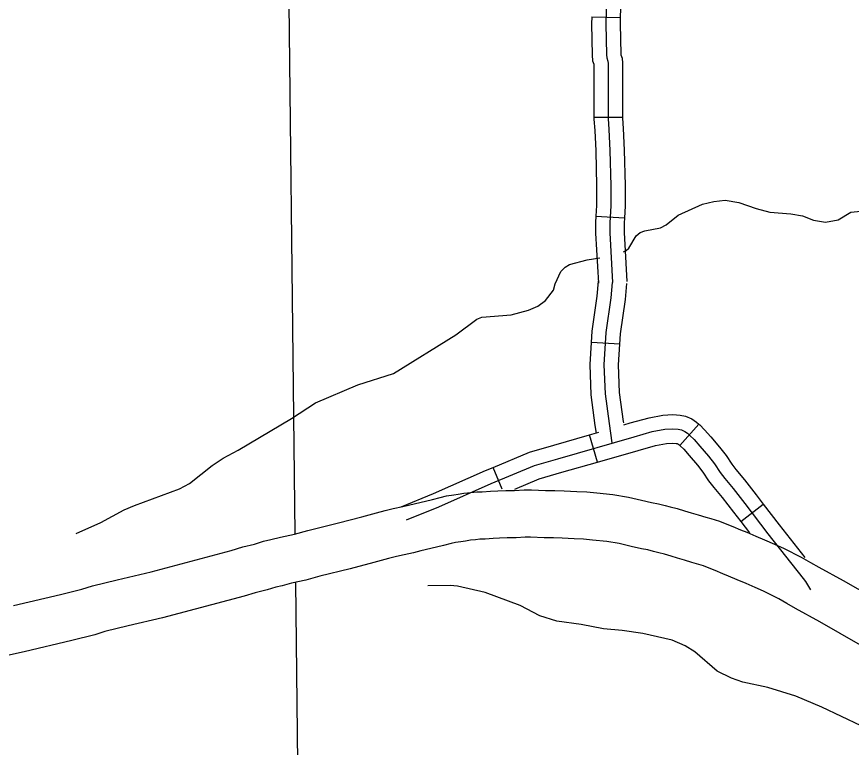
# Model space of a CAD drawing. Extents: x 1377389 to 1380723, y 1168351 to 1170484.
# Drawn here: x 1379498.1 to 1379586, y 1169062.8 to 1169139.9 of the extents above; entities that cross this region are included whole.
import ezdxf

# ---------------------------------------------------------------- set-up
doc = ezdxf.new("R2010")
doc.units = 0
doc.layers.add('B_Fill', color=7, linetype='Continuous')

msp = doc.modelspace()

# ---------------------------------------------------------------- linework, layer by layer
at = {"layer": 'B_Fill'}
for p, q in [((1379558.686, 1169139.875), (1379561.685, 1169139.78)), ((1379558.913, 1169129.294), (1379561.913, 1169129.294)), ((1379559.133, 1169118.822), (1379562.128, 1169118.664)), ((1379561.642, 1169105.323), (1379558.647, 1169105.51)), ((1379567.982, 1169094.65), (1379569.976, 1169096.892)), ((1379559.278, 1169092.899), (1379558.445, 1169095.781)), ((1379549.253, 1169090.055), (1379548.296, 1169092.34)), ((1379574.385, 1169086.629), (1379576.764, 1169088.456))]:
    msp.add_line(p, q, dxfattribs=at)
for points in [[(1379527.427, 1169085.293), (1379526.616, 1169156.852), (1379526.578, 1169158.637), (1379526.563, 1169161.026)], [(1379561.818, 1169150.42), (1379561.914, 1169147.423), (1379561.859, 1169146.588), (1379561.836, 1169145.182), (1379561.879, 1169144.925), (1379561.894, 1169144.649), (1379561.914, 1169144.221), (1379561.86, 1169143.111), (1379561.745, 1169141.677), (1379561.685, 1169139.78)], [(1379560.246, 1169141.761), (1379560.163, 1169139.133), (1379560.246, 1169135.857), (1379560.263, 1169135.524), (1379560.396, 1169135.175), (1379560.413, 1169134.925), (1379560.413, 1169129.121), (1379560.504, 1169127.979), (1379560.598, 1169125.764), (1379560.692, 1169122.039), (1379560.692, 1169119.918), (1379560.598, 1169118.127), (1379560.598, 1169117.089), (1379560.881, 1169111.857)], [(1379558.686, 1169139.875), (1379558.663, 1169139.138), (1379558.747, 1169135.8), (1379558.777, 1169135.212), (1379558.913, 1169134.855), (1379558.913, 1169129.294)], [(1379561.685, 1169139.78), (1379561.664, 1169139.128), (1379561.746, 1169135.913), (1379561.749, 1169135.836), (1379561.878, 1169135.499), (1379561.913, 1169134.975), (1379561.913, 1169129.294)], [(1379558.913, 1169129.294), (1379558.913, 1169129.061), (1379559.007, 1169127.888), (1379559.099, 1169125.713), (1379559.192, 1169122.02), (1379559.192, 1169119.957), (1379559.133, 1169118.822)], [(1379561.913, 1169129.294), (1379561.913, 1169129.181), (1379562.001, 1169128.071), (1379562.097, 1169125.814), (1379562.192, 1169122.058), (1379562.192, 1169119.879), (1379562.128, 1169118.664)], [(1379562.044, 1169115.067), (1379562.322, 1169115.201), (1379562.611, 1169115.472), (1379563.359, 1169116.762), (1379563.785, 1169117.119), (1379564.276, 1169117.298), (1379565.92, 1169117.622), (1379566.527, 1169117.906), (1379567.805, 1169118.937), (1379570.374, 1169120.097), (1379571.56, 1169120.383), (1379572.752, 1169120.509), (1379574.197, 1169120.265), (1379576.016, 1169119.635), (1379577.447, 1169119.27), (1379579.688, 1169119.077), (1379580.913, 1169118.864), (1379582.047, 1169118.428), (1379583.331, 1169118.217), (1379584.659, 1169118.449), (1379586.004, 1169119.262), (1379588.09, 1169119.483)], [(1379559.133, 1169118.822), (1379559.098, 1169118.166), (1379559.098, 1169117.049), (1379559.383, 1169111.776)], [(1379562.128, 1169118.664), (1379562.098, 1169118.087), (1379562.098, 1169117.13), (1379562.379, 1169111.938)], [(1379521.412, 1169094.164), (1379527.051, 1169097.48), (1379529.561, 1169099.138), (1379534.036, 1169101.053), (1379537.8, 1169102.26), (1379544.347, 1169106.337), (1379546.559, 1169107.984), (1379547.11, 1169108.186), (1379550.192, 1169108.445), (1379552.029, 1169108.917), (1379553.009, 1169109.355), (1379553.825, 1169109.947), (1379554.661, 1169111.021), (1379554.816, 1169111.687), (1379555.443, 1169113.013), (1379555.885, 1169113.47), (1379556.353, 1169113.749), (1379558.189, 1169114.24), (1379559.526, 1169114.453)], [(1379558.647, 1169105.51), (1379558.723, 1169106.72), (1379559.258, 1169110.391), (1379559.386, 1169111.977)], [(1379560.849, 1169094.914), (1379560.544, 1169096.983), (1379560.126, 1169100.109), (1379560.004, 1169103.171), (1379560.216, 1169106.565), (1379560.749, 1169110.223), (1379560.881, 1169111.857)], [(1379561.642, 1169105.323), (1379561.709, 1169106.41), (1379562.24, 1169110.054), (1379562.376, 1169111.736)], [(1379559.178, 1169095.962), (1379559.059, 1169096.774), (1379558.63, 1169099.98), (1379558.502, 1169103.189), (1379558.647, 1169105.51)], [(1379562.053, 1169097.03), (1379562.029, 1169097.192), (1379561.622, 1169100.239), (1379561.506, 1169103.154), (1379561.642, 1169105.323)], [(1379562.066, 1169096.826), (1379562.747, 1169097.023), (1379564.725, 1169097.579), (1379566.193, 1169097.859), (1379567.247, 1169097.919), (1379568.018, 1169097.846), (1379568.579, 1169097.739), (1379569.25, 1169097.453), (1379569.725, 1169097.114), (1379569.976, 1169096.892)], [(1379569.976, 1169096.892), (1379570.063, 1169096.814), (1379570.587, 1169096.306), (1379571.224, 1169095.563), (1379572.158, 1169094.469), (1379572.854, 1169093.587), (1379573.445, 1169092.671), (1379573.879, 1169092.119), (1379574.774, 1169091.045), (1379576.016, 1169089.43), (1379576.764, 1169088.456)], [(1379539.172, 1169086.793), (1379542.584, 1169088.19), (1379548.088, 1169090.626), (1379552.639, 1169092.533), (1379555.124, 1169093.26), (1379563.158, 1169095.581), (1379565.069, 1169096.117), (1379566.377, 1169096.367), (1379567.219, 1169096.415), (1379567.806, 1169096.359), (1379568.139, 1169096.296), (1379568.513, 1169096.137), (1379568.789, 1169095.94), (1379569.042, 1169095.714), (1379569.493, 1169095.278), (1379570.084, 1169094.587), (1379570.999, 1169093.517), (1379571.632, 1169092.714), (1379572.223, 1169091.798), (1379572.714, 1169091.175), (1379573.603, 1169090.108), (1379574.827, 1169088.516), (1379577.262, 1169085.346), (1379580.986, 1169080.629), (1379581.202, 1169080.305), (1379581.757, 1169079.436)], [(1379548.296, 1169092.34), (1379552.137, 1169093.949), (1379554.705, 1169094.701), (1379558.445, 1169095.781)], [(1379558.445, 1169095.781), (1379559.439, 1169096.068)], [(1379559.278, 1169092.899), (1379563.569, 1169094.138), (1379565.413, 1169094.656), (1379566.561, 1169094.875), (1379567.19, 1169094.911), (1379567.594, 1169094.873), (1379567.7, 1169094.852), (1379567.775, 1169094.821), (1379567.853, 1169094.765), (1379567.982, 1169094.65)], [(1379504.333, 1169085.372), (1379506.93, 1169086.513), (1379509.401, 1169087.85), (1379510.484, 1169088.324), (1379515.236, 1169090.071), (1379516.276, 1169090.644), (1379518.67, 1169092.539), (1379519.822, 1169093.315), (1379521.412, 1169094.164)], [(1379567.982, 1169094.65), (1379568.021, 1169094.615), (1379568.399, 1169094.249), (1379568.944, 1169093.612), (1379569.839, 1169092.565), (1379570.41, 1169091.841), (1379571.001, 1169090.926), (1379571.548, 1169090.231), (1379572.431, 1169089.17), (1379573.638, 1169087.602), (1379574.385, 1169086.629)], [(1379538.604, 1169088.181), (1379541.996, 1169089.57), (1379547.494, 1169092.004), (1379548.296, 1169092.34)], [(1379550.562, 1169090.036), (1379553.141, 1169091.117), (1379555.542, 1169091.82), (1379559.278, 1169092.899)], [(1379497.74, 1169077.764), (1379502.696, 1169078.94), (1379504.942, 1169079.513), (1379506.045, 1169079.849), (1379508.655, 1169080.484), (1379512.233, 1169081.336), (1379520.687, 1169083.587), (1379521.903, 1169083.948), (1379523.134, 1169084.256), (1379524.092, 1169084.55), (1379524.856, 1169084.72), (1379525.889, 1169084.993), (1379527.364, 1169085.297), (1379528.759, 1169085.686), (1379532.002, 1169086.498), (1379534.436, 1169087.13), (1379535.994, 1169087.562), (1379536.893, 1169087.781), (1379537.761, 1169088.004), (1379538.788, 1169088.22), (1379539.525, 1169088.404), (1379540.567, 1169088.641), (1379541.885, 1169088.971), (1379542.69, 1169089.16), (1379543.367, 1169089.33), (1379544.149, 1169089.442), (1379544.594, 1169089.508), (1379545.205, 1169089.61), (1379545.923, 1169089.693), (1379546.582, 1169089.748), (1379547.151, 1169089.772), (1379548.014, 1169089.844), (1379548.793, 1169089.87), (1379549.632, 1169089.894), (1379550.532, 1169089.917), (1379551.559, 1169089.966), (1379552.323, 1169089.966), (1379553.797, 1169089.917), (1379554.783, 1169089.894), (1379555.768, 1169089.869), (1379557.098, 1169089.797), (1379558.167, 1169089.747), (1379559.214, 1169089.647), (1379560.925, 1169089.496), (1379562.567, 1169089.205), (1379563.946, 1169088.884), (1379564.979, 1169088.654)], [(1379564.979, 1169088.654), (1379565.732, 1169088.5), (1379566.413, 1169088.322), (1379566.967, 1169088.187), (1379567.682, 1169088.004), (1379568.477, 1169087.765), (1379569.166, 1169087.566), (1379569.914, 1169087.337), (1379570.706, 1169087.104), (1379571.223, 1169086.936), (1379572.136, 1169086.665), (1379572.93, 1169086.337), (1379573.546, 1169086.097), (1379574.379, 1169085.757), (1379575.034, 1169085.492), (1379575.972, 1169085.091), (1379576.91, 1169084.698), (1379577.956, 1169084.253), (1379578.971, 1169083.779), (1379580.769, 1169082.871), (1379581.75, 1169082.316), (1379582.615, 1169081.815), (1379585.179, 1169080.422), (1379591.849, 1169076.599)], [(1379576.764, 1169088.456), (1379578.446, 1169086.268), (1379581.158, 1169082.832)], [(1379574.385, 1169086.629), (1379575.306, 1169085.43)], [(1379563.935, 1169083.764), (1379562.837, 1169084.009), (1379561.563, 1169084.305), (1379560.267, 1169084.535), (1379558.757, 1169084.668), (1379557.814, 1169084.758), (1379556.846, 1169084.803), (1379555.57, 1169084.873), (1379554.66, 1169084.896), (1379553.656, 1169084.919), (1379552.241, 1169084.966), (1379551.678, 1169084.966), (1379550.715, 1169084.92), (1379549.767, 1169084.896), (1379548.948, 1169084.872), (1379548.305, 1169084.851), (1379547.463, 1169084.781), (1379546.895, 1169084.757), (1379546.417, 1169084.717), (1379545.903, 1169084.658), (1379545.377, 1169084.57), (1379544.874, 1169084.494), (1379544.33, 1169084.417), (1379543.87, 1169084.301), (1379543.065, 1169084.112), (1379541.729, 1169083.778), (1379540.686, 1169083.54), (1379539.908, 1169083.346), (1379538.897, 1169083.134), (1379538.107, 1169082.931), (1379537.253, 1169082.723), (1379535.732, 1169082.301), (1379533.238, 1169081.653), (1379530.038, 1169080.852), (1379528.543, 1169080.435), (1379527.033, 1169080.123), (1379526.038, 1169079.861), (1379525.372, 1169079.713), (1379524.476, 1169079.437), (1379523.221, 1169079.124), (1379522.041, 1169078.774), (1379513.455, 1169076.487), (1379509.825, 1169075.623), (1379507.365, 1169075.025), (1379506.289, 1169074.697), (1379503.892, 1169074.085), (1379498.851, 1169072.889), (1379496.787, 1169072.438)], [(1379589.407, 1169072.236), (1379582.742, 1169076.056), (1379580.17, 1169077.454), (1379579.267, 1169077.976), (1379578.41, 1169078.461), (1379576.783, 1169079.282), (1379575.919, 1169079.687), (1379574.965, 1169080.091), (1379574.024, 1169080.487), (1379573.114, 1169080.875), (1379572.496, 1169081.125), (1379571.692, 1169081.453), (1379571.065, 1169081.698), (1379570.466, 1169081.946), (1379569.742, 1169082.16), (1379569.229, 1169082.326), (1379568.475, 1169082.548), (1379567.739, 1169082.774), (1379567.064, 1169082.969), (1379566.343, 1169083.185), (1379565.755, 1169083.336), (1379565.188, 1169083.474), (1379564.596, 1169083.629), (1379563.935, 1169083.764)], [(1379529.184, 1168972.814), (1379527.751, 1169052.596), (1379527.772, 1169054.757), (1379527.484, 1169080.242)], [(1379593.618, 1169061.788), (1379590.104, 1169063.433), (1379587.069, 1169065.097), (1379582.945, 1169067.059), (1379580.208, 1169068.214), (1379577.26, 1169069.14), (1379574.606, 1169069.698), (1379573.413, 1169070.112), (1379571.91, 1169070.835), (1379569.557, 1169072.905), (1379568.536, 1169073.526), (1379567.157, 1169074.113), (1379564.059, 1169074.814), (1379561.891, 1169075.15), (1379559.91, 1169075.314), (1379557.56, 1169075.763), (1379554.993, 1169076.124), (1379553.215, 1169076.695), (1379551.14, 1169077.776), (1379547.457, 1169079.135), (1379544.54, 1169079.802), (1379543.778, 1169079.893), (1379541.406, 1169079.861)]]:
    msp.add_lwpolyline(points, dxfattribs=at)

doc.saveas('drawing.dxf')
